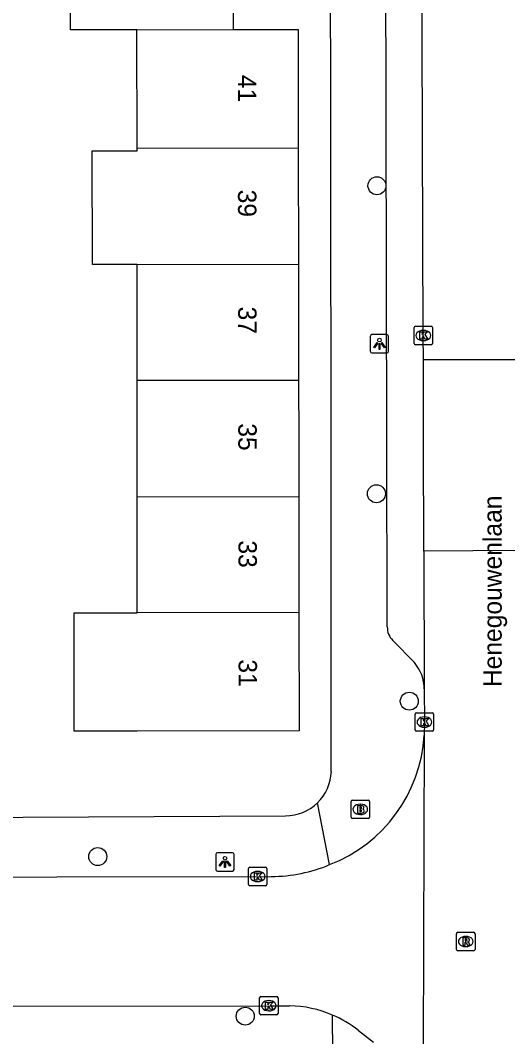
# Model space of a CAD drawing. Extents: x 160732 to 162105, y 387428 to 388479.
# Drawn here: x 161826.7 to 161853.2, y 388217.6 to 388272.8 of the extents above; entities that cross this region are included whole.
import ezdxf

# ---------------------------------------------------------------- set-up
doc = ezdxf.new("R2010")
doc.units = 0
for name, color, linetype in [('IMGEO_Boom', 7, 'Continuous'), ('IMGEO_Brandkraan', 7, 'Continuous'), ('IMGEO_Kolk', 7, 'Continuous'), ('IMGEO_Lichtpunt', 7, 'Continuous'), ('IMGEO_Openbare_ruimte_label', 7, 'Continuous'), ('IMGEO_Pand', 7, 'Continuous'), ('IMGEO_Pand_nummerreeks', 7, 'Continuous'), ('IMGEO_Rijbaan_lokaal_gesloten', 7, 'Continuous'), ('IMGEO_Rijbaan_lokaal_open', 7, 'Continuous'), ('IMGEO_Rioolput', 7, 'Continuous'), ('IMGEO_Voetpad_open', 7, 'Continuous')]:
    doc.layers.add(name, color=color, linetype=linetype)

msp = doc.modelspace()

# ---------------------------------------------------------------- linework, layer by layer
at = {"layer": 'IMGEO_Boom'}
for centre in [(161846.097, 388263.828), (161846.068, 388247.094), (161847.854, 388235.821), (161830.93, 388227.379), (161838.942, 388218.706)]:
    msp.add_circle(centre, 0.489, dxfattribs=at)
at = {"layer": 'IMGEO_Brandkraan'}
for p, q in [((161844.688, 388229.517), (161844.688, 388230.369)), ((161844.763, 388230.443), (161845.615, 388230.443)), ((161845.176, 388230.223), (161845.201, 388230.223)), ((161845.689, 388230.369), (161845.689, 388229.517)), ((161845.615, 388229.443), (161844.763, 388229.443)), ((161845.199, 388229.663), (161845.174, 388229.663))]:
    msp.add_line(p, q, dxfattribs=at)
for points in [[(161844.688, 388229.517), (161844.688, 388230.369)], [(161844.763, 388230.443), (161845.615, 388230.443)], [(161845.036, 388230.143), (161845.036, 388229.743), (161845.249, 388229.743)], [(161845.267, 388230.143), (161845.036, 388230.143)], [(161845.215, 388230.062), (161845.161, 388230.062), (161845.161, 388229.986)], [(161845.161, 388229.986), (161845.214, 388229.986)], [(161845.223, 388229.91), (161845.161, 388229.91), (161845.161, 388229.829)], [(161845.689, 388230.369), (161845.689, 388229.517)], [(161845.615, 388229.443), (161844.763, 388229.443)], [(161845.161, 388229.829), (161845.223, 388229.829)]]:
    msp.add_lwpolyline(points, dxfattribs=at)
for centre, radius, start, end in [((161844.765, 388230.367), 0.0765, 91.552, 178.448), ((161844.765, 388230.367), 0.0765, 91.552, 178.448), ((161845.216, 388230.024), 0.0379, 267.8285, 90.9355), ((161845.224, 388229.869), 0.0404, 269.8759, 90.5077), ((161845.271, 388229.998), 0.145, 59.4692, 91.5367), ((161845.296, 388230.045), 0.0922, 285.5137, 58.1501), ((161845.301, 388229.853), 0.105, 301.3115, 78.989), ((161845.613, 388230.367), 0.0765, 1.552, 88.448), ((161845.613, 388230.367), 0.0765, 1.552, 88.448), ((161844.765, 388229.519), 0.0765, 181.552, 268.448), ((161844.765, 388229.519), 0.0765, 181.552, 268.448), ((161845.255, 388229.994), 0.251, 268.6676, 293.5347), ((161845.613, 388229.519), 0.0765, 271.552, 358.448), ((161845.613, 388229.519), 0.0765, 271.552, 358.448)]:
    msp.add_arc(centre, radius, start, end, dxfattribs=at)
for centre, major_axis, ratio, start_param, end_param in [((161845.175, 388229.943), (-0.387, 0.002), 0.722429, 4.712389, 7.853982), ((161845.2, 388229.943), (-0.39, 0.002), 0.717154, 1.570796, 4.712389)]:
    msp.add_ellipse(centre, major_axis=major_axis, ratio=ratio, start_param=start_param, end_param=end_param, dxfattribs=at)
at = {"layer": 'IMGEO_Kolk'}
for p, q in [((161848.113, 388255.264), (161848.113, 388256.116)), ((161848.188, 388256.19), (161849.04, 388256.19)), ((161848.601, 388255.97), (161848.626, 388255.97)), ((161849.114, 388256.116), (161849.114, 388255.264)), ((161848.624, 388255.41), (161848.599, 388255.41)), ((161849.04, 388255.19), (161848.188, 388255.19)), ((161848.176, 388234.258), (161848.176, 388235.11)), ((161848.251, 388235.184), (161849.103, 388235.184)), ((161848.664, 388234.964), (161848.689, 388234.964)), ((161849.177, 388235.11), (161849.177, 388234.258)), ((161848.687, 388234.404), (161848.662, 388234.404)), ((161849.103, 388234.184), (161848.251, 388234.184)), ((161839.118, 388225.869), (161839.118, 388226.721)), ((161839.193, 388226.795), (161840.045, 388226.795)), ((161840.119, 388226.721), (161840.119, 388225.869)), ((161839.606, 388226.575), (161839.631, 388226.575)), ((161840.045, 388225.795), (161839.193, 388225.795)), ((161839.629, 388226.015), (161839.604, 388226.015)), ((161839.722, 388218.849), (161839.722, 388219.701)), ((161839.797, 388219.775), (161840.649, 388219.775)), ((161840.21, 388219.555), (161840.235, 388219.555)), ((161840.723, 388219.701), (161840.723, 388218.849)), ((161840.233, 388218.995), (161840.208, 388218.995)), ((161840.649, 388218.775), (161839.797, 388218.775))]:
    msp.add_line(p, q, dxfattribs=at)
for points in [[(161848.113, 388255.264), (161848.113, 388256.116)], [(161848.188, 388256.19), (161849.04, 388256.19)], [(161848.434, 388255.89), (161848.557, 388255.89), (161848.557, 388255.739), (161848.687, 388255.89), (161848.851, 388255.89), (161848.705, 388255.739), (161848.858, 388255.49), (161848.706, 388255.49), (161848.621, 388255.654), (161848.557, 388255.587), (161848.557, 388255.49), (161848.434, 388255.49), (161848.434, 388255.89)], [(161849.114, 388256.116), (161849.114, 388255.264)], [(161849.04, 388255.19), (161848.188, 388255.19)], [(161848.176, 388234.258), (161848.176, 388235.11)], [(161848.251, 388235.184), (161849.103, 388235.184)], [(161848.497, 388234.884), (161848.62, 388234.884), (161848.62, 388234.733), (161848.75, 388234.884), (161848.914, 388234.884), (161848.768, 388234.733), (161848.921, 388234.484), (161848.769, 388234.484), (161848.684, 388234.648), (161848.62, 388234.581), (161848.62, 388234.484), (161848.497, 388234.484), (161848.497, 388234.884)], [(161849.177, 388235.11), (161849.177, 388234.258)], [(161849.103, 388234.184), (161848.251, 388234.184)], [(161839.118, 388225.869), (161839.118, 388226.721)], [(161839.193, 388226.795), (161840.045, 388226.795)], [(161840.119, 388226.721), (161840.119, 388225.869)], [(161839.439, 388226.495), (161839.562, 388226.495), (161839.562, 388226.344), (161839.692, 388226.495), (161839.856, 388226.495), (161839.71, 388226.344), (161839.863, 388226.095), (161839.711, 388226.095), (161839.626, 388226.259), (161839.562, 388226.192), (161839.562, 388226.095), (161839.439, 388226.095), (161839.439, 388226.495)], [(161840.045, 388225.795), (161839.193, 388225.795)], [(161839.722, 388218.849), (161839.722, 388219.701)], [(161839.797, 388219.775), (161840.649, 388219.775)], [(161840.043, 388219.475), (161840.166, 388219.475), (161840.166, 388219.324), (161840.296, 388219.475), (161840.46, 388219.475), (161840.314, 388219.324), (161840.467, 388219.075), (161840.315, 388219.075), (161840.23, 388219.239), (161840.166, 388219.172), (161840.166, 388219.075), (161840.043, 388219.075), (161840.043, 388219.475)], [(161840.723, 388219.701), (161840.723, 388218.849)], [(161840.649, 388218.775), (161839.797, 388218.775)]]:
    msp.add_lwpolyline(points, dxfattribs=at)
for centre, start, end in [((161848.19, 388256.114), 91.552, 178.448), ((161848.19, 388256.114), 91.552, 178.448), ((161849.038, 388256.114), 1.552, 88.448), ((161849.038, 388256.114), 1.552, 88.448), ((161848.19, 388255.266), 181.552, 268.448), ((161848.19, 388255.266), 181.552, 268.448), ((161849.038, 388255.266), 271.552, 358.448), ((161849.038, 388255.266), 271.552, 358.448), ((161848.253, 388235.108), 91.552, 178.448), ((161848.253, 388235.108), 91.552, 178.448), ((161849.101, 388235.108), 1.552, 88.448), ((161849.101, 388235.108), 1.552, 88.448), ((161848.253, 388234.26), 181.552, 268.448), ((161848.253, 388234.26), 181.552, 268.448), ((161849.101, 388234.26), 271.552, 358.448), ((161849.101, 388234.26), 271.552, 358.448), ((161839.195, 388226.719), 91.552, 178.448), ((161839.195, 388226.719), 91.552, 178.448), ((161840.043, 388226.719), 1.552, 88.448), ((161840.043, 388226.719), 1.552, 88.448), ((161839.195, 388225.871), 181.552, 268.448), ((161839.195, 388225.871), 181.552, 268.448), ((161840.043, 388225.871), 271.552, 358.448), ((161840.043, 388225.871), 271.552, 358.448), ((161839.799, 388219.699), 91.552, 178.448), ((161839.799, 388219.699), 91.552, 178.448), ((161840.647, 388219.699), 1.552, 88.448), ((161840.647, 388219.699), 1.552, 88.448), ((161839.799, 388218.851), 181.552, 268.448), ((161839.799, 388218.851), 181.552, 268.448), ((161840.647, 388218.851), 271.552, 358.448), ((161840.647, 388218.851), 271.552, 358.448)]:
    msp.add_arc(centre, 0.0765, start, end, dxfattribs=at)
for centre, major_axis, ratio, start_param, end_param in [((161848.6, 388255.69), (-0.387, 0.002), 0.722429, 4.712389, 7.853982), ((161848.625, 388255.69), (-0.39, 0.002), 0.717154, 1.570796, 4.712389), ((161848.663, 388234.684), (-0.387, 0.002), 0.722429, 4.712389, 7.853982), ((161848.688, 388234.684), (-0.39, 0.002), 0.717154, 1.570796, 4.712389), ((161839.605, 388226.295), (-0.387, 0.002), 0.722429, 4.712389, 7.853982), ((161839.63, 388226.295), (-0.39, 0.002), 0.717154, 1.570796, 4.712389), ((161840.209, 388219.275), (-0.387, 0.002), 0.722429, 4.712389, 7.853982), ((161840.234, 388219.275), (-0.39, 0.002), 0.717154, 1.570796, 4.712389)]:
    msp.add_ellipse(centre, major_axis=major_axis, ratio=ratio, start_param=start_param, end_param=end_param, dxfattribs=at)
at = {"layer": 'IMGEO_Lichtpunt'}
for p, q in [((161845.732, 388255.643), (161845.732, 388254.836)), ((161845.732, 388255.643), (161845.732, 388254.836)), ((161846.634, 388255.738), (161845.826, 388255.738)), ((161846.634, 388255.738), (161845.826, 388255.738)), ((161846.728, 388254.836), (161846.728, 388255.643)), ((161846.728, 388254.836), (161846.728, 388255.643)), ((161845.826, 388254.742), (161846.634, 388254.742)), ((161845.826, 388254.742), (161846.634, 388254.742)), ((161837.341, 388227.488), (161837.341, 388226.681)), ((161837.341, 388227.488), (161837.341, 388226.681)), ((161838.243, 388227.583), (161837.435, 388227.583)), ((161838.243, 388227.583), (161837.435, 388227.583)), ((161838.337, 388226.681), (161838.337, 388227.488)), ((161838.337, 388226.681), (161838.337, 388227.488)), ((161837.435, 388226.587), (161838.243, 388226.587)), ((161837.435, 388226.587), (161838.243, 388226.587))]:
    msp.add_line(p, q, dxfattribs=at)
for points in [[(161846.106, 388255.307), (161846.145, 388255.279), (161845.957, 388255.017), (161845.919, 388255.044), (161846.106, 388255.307)], [(161846.318, 388255.279), (161846.356, 388255.306), (161846.543, 388255.044), (161846.504, 388255.016), (161846.318, 388255.279)], [(161846.208, 388255.259), (161846.255, 388255.259), (161846.255, 388254.937), (161846.208, 388254.937), (161846.208, 388255.259)], [(161837.715, 388227.152), (161837.754, 388227.124), (161837.566, 388226.862), (161837.528, 388226.889), (161837.715, 388227.152)], [(161837.927, 388227.124), (161837.965, 388227.151), (161838.152, 388226.889), (161838.113, 388226.861), (161837.927, 388227.124)], [(161837.817, 388227.104), (161837.864, 388227.104), (161837.864, 388226.782), (161837.817, 388226.782), (161837.817, 388227.104)]]:
    msp.add_lwpolyline(points, dxfattribs=at)
for centre in [(161846.231, 388255.441), (161837.84, 388227.286)]:
    msp.add_circle(centre, 0.0994, dxfattribs=at)
for centre, start, end in [((161845.826, 388255.643), 90, 180), ((161845.826, 388255.643), 90, 180), ((161846.634, 388255.643), 0, 90), ((161846.634, 388255.643), 0, 90), ((161845.826, 388254.836), 180, 270), ((161845.826, 388254.836), 180, 270), ((161846.634, 388254.836), 270, 0), ((161846.634, 388254.836), 270, 360), ((161837.435, 388227.488), 90, 180), ((161837.435, 388227.488), 90, 180), ((161838.243, 388227.488), 0, 90), ((161838.243, 388227.488), 0, 90), ((161837.435, 388226.681), 180, 270), ((161837.435, 388226.681), 180, 270), ((161838.243, 388226.681), 270, 0), ((161838.243, 388226.681), 270, 360)]:
    msp.add_arc(centre, 0.0946, start, end, dxfattribs=at)
at = {"layer": 'IMGEO_Pand'}
for points in [[(161833.06, 388272.298), (161829.457, 388272.294), (161829.449, 388278.47)], [(161839.08, 388278.482), (161839.069, 388276.071), (161838.286, 388276.07), (161838.29, 388272.316)], [(161833.06, 388272.298), (161838.29, 388272.316)], [(161833.064, 388265.858), (161833.06, 388272.298)], [(161838.29, 388272.316), (161841.816, 388272.321), (161841.816, 388272.178), (161841.824, 388265.87)], [(161833.067, 388259.549), (161830.642, 388259.546), (161830.634, 388265.717), (161833.064, 388265.72), (161833.064, 388265.858)], [(161841.824, 388265.87), (161833.064, 388265.858)], [(161841.824, 388265.87), (161841.833, 388259.561)], [(161833.067, 388259.549), (161841.833, 388259.561)], [(161833.071, 388253.241), (161833.067, 388259.549)], [(161841.833, 388259.561), (161841.841, 388253.253)], [(161841.841, 388253.253), (161833.071, 388253.241)], [(161833.075, 388246.933), (161833.073, 388250), (161833.071, 388253.241)], [(161841.841, 388253.253), (161841.845, 388250), (161841.849, 388246.944)], [(161833.075, 388246.933), (161841.849, 388246.944)], [(161833.078, 388240.624), (161833.075, 388246.933)], [(161841.849, 388246.944), (161841.857, 388240.636)], [(161841.857, 388240.636), (161841.865, 388234.209), (161833.077, 388234.197), (161829.651, 388234.198), (161829.653, 388240.625), (161833.078, 388240.624)], [(161841.857, 388240.636), (161833.078, 388240.624)]]:
    msp.add_lwpolyline(points, dxfattribs=at)
at = {"layer": 'IMGEO_Rijbaan_lokaal_gesloten'}
for points in [[(161848.619, 388254.365), (161848.615, 388255.691), (161848.54, 388277.274), (161848.515, 388297.92), (161848.481, 388305.492)], [(161848.648, 388243.979), (161848.67, 388236.484)], [(161848.67, 388236.484), (161848.678, 388234.683), (161848.669, 388233.962)], [(161848.669, 388233.962), (161848.592, 388211.345)]]:
    msp.add_lwpolyline(points, dxfattribs=at)
at = {"layer": 'IMGEO_Rijbaan_lokaal_open'}
for points in [[(161856.592, 388254.372), (161848.619, 388254.365)], [(161848.648, 388243.979), (161848.631, 388250), (161848.619, 388254.365)], [(161856.623, 388244.032), (161848.648, 388243.979)], [(161770.433, 388226.187), (161840.358, 388226.296)], [(161770.462, 388219.17), (161840.298, 388219.275), (161841.348, 388219.272)], [(161845.089, 388217.93), (161845.916, 388217.289)]]:
    msp.add_lwpolyline(points, dxfattribs=at)
for centre, radius, start, end in [((161840.61, 388234.47), 8.075, 291.177, 356.3946), ((161840.329, 388234.559), 8.263, 270.2023, 292.772), ((161841.203, 388212.991), 6.283, 66.763, 88.679), ((161841.218, 388213.003), 6.266, 51.8438, 66.8414)]:
    msp.add_arc(centre, radius, start, end, dxfattribs=at)
at = {"layer": 'IMGEO_Rioolput'}
for p, q in [((161850.422, 388222.336), (161850.422, 388223.188)), ((161850.497, 388223.262), (161851.349, 388223.262)), ((161850.91, 388223.042), (161850.935, 388223.042)), ((161851.423, 388223.188), (161851.423, 388222.336)), ((161851.349, 388222.262), (161850.497, 388222.262)), ((161850.933, 388222.482), (161850.908, 388222.482))]:
    msp.add_line(p, q, dxfattribs=at)
for points in [[(161850.422, 388222.336), (161850.422, 388223.188)], [(161850.497, 388223.262), (161851.349, 388223.262)], [(161851.011, 388222.96), (161850.759, 388222.962), (161850.759, 388222.562)], [(161850.759, 388222.562), (161850.883, 388222.562), (161850.883, 388222.724), (161850.894, 388222.724)], [(161850.937, 388222.881), (161850.883, 388222.881), (161850.883, 388222.8)], [(161850.883, 388222.8), (161850.935, 388222.8)], [(161851.423, 388223.188), (161851.423, 388222.336)], [(161851.349, 388222.262), (161850.497, 388222.262)], [(161850.941, 388222.695), (161851.012, 388222.562), (161851.152, 388222.562), (161851.087, 388222.688)]]:
    msp.add_lwpolyline(points, dxfattribs=at)
for centre, radius, start, end in [((161850.499, 388223.186), 0.0765, 91.552, 178.448), ((161850.499, 388223.186), 0.0765, 91.552, 178.448), ((161850.893, 388222.671), 0.0533, 26.0293, 88.6989), ((161850.919, 388222.989), 0.19, 274.7715, 282.9687), ((161850.943, 388222.785), 0.0964, 77.0061, 93.1865), ((161850.957, 388222.842), 0.0378, 276.6634, 79.6772), ((161851.01, 388222.85), 0.109, 350.3612, 89.416), ((161851.008, 388222.85), 0.112, 277.5842, 350.9817), ((161850.992, 388222.635), 0.108, 29.5134, 73.7905), ((161851.347, 388223.186), 0.0765, 1.552, 88.448), ((161851.347, 388223.186), 0.0765, 1.552, 88.448), ((161850.499, 388222.338), 0.0765, 181.552, 268.448), ((161850.499, 388222.338), 0.0765, 181.552, 268.448), ((161851.347, 388222.338), 0.0765, 271.552, 358.448), ((161851.347, 388222.338), 0.0765, 271.552, 358.448)]:
    msp.add_arc(centre, radius, start, end, dxfattribs=at)
for centre, major_axis, ratio, start_param, end_param in [((161850.909, 388222.762), (-0.387, 0.002), 0.722429, 4.712389, 7.853982), ((161850.934, 388222.762), (-0.39, 0.002), 0.717154, 1.570796, 4.712389)]:
    msp.add_ellipse(centre, major_axis=major_axis, ratio=ratio, start_param=start_param, end_param=end_param, dxfattribs=at)
at = {"layer": 'IMGEO_Voetpad_open'}
for points in [[(161843.618, 388231.999), (161843.601, 388250), (161843.526, 388322.768)], [(161846.659, 388239.866), (161846.637, 388250), (161846.488, 388320.061)], [(161848.132, 388237.916), (161846.953, 388239.124)], [(161843.527, 388226.94), (161842.859, 388230.295)], [(161823.276, 388229.509), (161841.132, 388229.591)], [(161843.709, 388214.586), (161843.71, 388214.601), (161843.682, 388218.764)]]:
    msp.add_lwpolyline(points, dxfattribs=at)
for centre, radius, start, end in [((161847.663, 388239.835), 1.005, 178.2162, 225.0134), ((161846.448, 388236.466), 2.222, 0.4601, 40.7221), ((161841.113, 388232.094), 2.507, 314.148, 357.8335), ((161841.12, 388232.09), 2.499, 270.2674, 314.0885)]:
    msp.add_arc(centre, radius, start, end, dxfattribs=at)

# ---------------------------------------------------------------- texts
at = {"layer": 'IMGEO_Openbare_ruimte_label'}
msp.add_text('Henegouwenlaan', height=1, rotation=90, dxfattribs=at).set_placement((161852.873, 388236.585))
at = {"layer": 'IMGEO_Pand_nummerreeks'}
for s, rotation, p in [('41', 270.0737, (161838.539, 388269.853)), ('39', 270.0743, (161838.547, 388263.615)), ('37', 270.0737, (161838.555, 388257.262)), ('35', 270.0908, (161838.564, 388250.92)), ('33', 270.0737, (161838.572, 388244.558)), ('31', 270.0743, (161838.58, 388238.094))]:
    msp.add_text(s, height=1, rotation=rotation, dxfattribs=at).set_placement(p)

doc.saveas('drawing.dxf')
